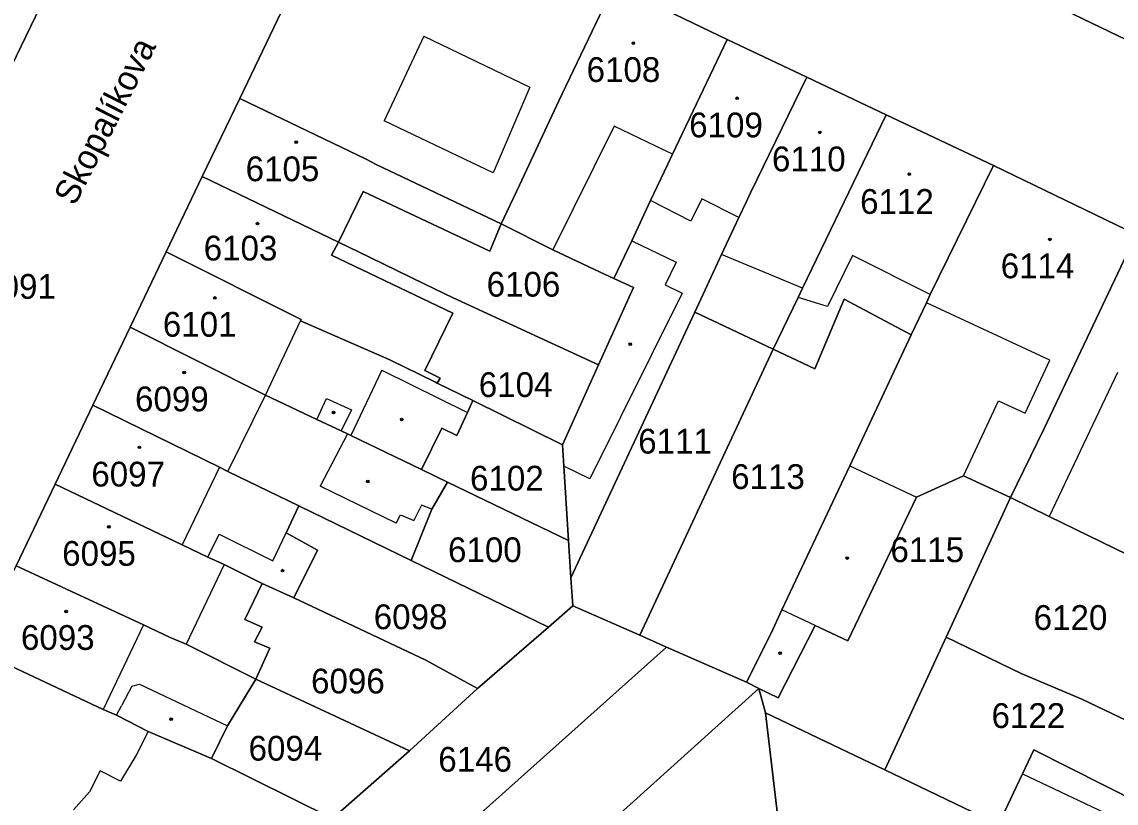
# Model space of a CAD drawing. Extents: x -596233 to -595156, y -1161235 to -1159375.
# Drawn here: x -595803.5 to -595728.4, y -1159831.1 to -1159777.5 of the extents above; entities that cross this region are included whole.
import ezdxf

# ---------------------------------------------------------------- set-up
doc = ezdxf.new("R2010")
doc.units = 0
for name, color, linetype in [('KN_CAR_KR', 7, 'Continuous'), ('KN_KULTURY', 7, 'Continuous'), ('KN_PARC_CIS_POZ', 7, 'Continuous'), ('KN_PARC_CIS_STAV', 7, 'Continuous'), ('KN_PARC_PLOCHA', 7, 'Continuous'), ('KN_ULICE', 7, 'Continuous'), ('parcely_l', 7, 'Continuous')]:
    doc.layers.add(name, color=color, linetype=linetype)

msp = doc.modelspace()

# ---------------------------------------------------------------- linework, layer by layer
at = {"layer": 'KN_CAR_KR'}
for points in [[(-595775.91, -1159778.5), (-595778.63, -1159784.31)], [(-595775.91, -1159778.5), (-595768.63, -1159782)], [(-595768.63, -1159782), (-595771.14, -1159787.89)], [(-595772.1, -1159787.43), (-595778.63, -1159784.31)], [(-595762.85, -1159784.69), (-595767.06, -1159793.16)], [(-595758.84, -1159786.6), (-595762.85, -1159784.69)], [(-595771.14, -1159787.89), (-595772.1, -1159787.43)], [(-595757.59, -1159791.19), (-595760.35, -1159789.79)], [(-595756.83, -1159789.68), (-595757.59, -1159791.19)], [(-595754.29, -1159790.96), (-595756.83, -1159789.68)], [(-595761.64, -1159792.54), (-595758.59, -1159794.01)], [(-595758.59, -1159794.01), (-595759.35, -1159795.56)], [(-595749.91, -1159795.8), (-595755.48, -1159793.5)], [(-595746.5, -1159793.56), (-595748.21, -1159797.06)], [(-595741.15, -1159796.24), (-595746.5, -1159793.56)], [(-595759.35, -1159795.56), (-595758.18, -1159796.14)], [(-595758.18, -1159796.14), (-595764.52, -1159808.89)], [(-595748.21, -1159797.06), (-595750.21, -1159796.43)], [(-595732.95, -1159800.73), (-595741.42, -1159796.8)], [(-595786.77, -1159803.15), (-595784.37, -1159798.03)], [(-595734.64, -1159804.38), (-595732.95, -1159800.73)], [(-595778.79, -1159801.43), (-595780.92, -1159805.91)], [(-595778.79, -1159801.43), (-595772.92, -1159804.34)], [(-595728.31, -1159801.58), (-595733, -1159811.46)], [(-595789.35, -1159808.38), (-595786.77, -1159803.15)], [(-595783.25, -1159804.81), (-595782.58, -1159803.36)], [(-595782.58, -1159803.36), (-595780.87, -1159804.15)], [(-595738.87, -1159808.67), (-595736.48, -1159803.52)], [(-595736.48, -1159803.52), (-595734.64, -1159804.38)], [(-595780.87, -1159804.15), (-595781.58, -1159805.6)], [(-595781.15, -1159805.8), (-595783.03, -1159809.38)], [(-595789.94, -1159808.09), (-595792.5, -1159813.42)], [(-595764.52, -1159808.89), (-595766.29, -1159808.02)], [(-595746.67, -1159807.98), (-595742.1, -1159810.13)], [(-595777.81, -1159811.93), (-595783.03, -1159809.38)], [(-595776.07, -1159810.68), (-595776.6, -1159811.75)], [(-595775.36, -1159810.97), (-595776.07, -1159810.68)], [(-595777.81, -1159811.93), (-595777.52, -1159811.36)], [(-595777.52, -1159811.36), (-595776.6, -1159811.75)], [(-595790.74, -1159814.26), (-595789.95, -1159812.67)], [(-595789.95, -1159812.67), (-595786.27, -1159814.51)], [(-595786.27, -1159814.51), (-595785.36, -1159812.58)], [(-595789.6, -1159814.77), (-595792.22, -1159820.23)], [(-595749.06, -1159818.94), (-595751.33, -1159817.88)], [(-595795.14, -1159818.91), (-595797.92, -1159824.7)], [(-595795.94, -1159823.12), (-595796.66, -1159824.45)], [(-595795.94, -1159823.12), (-595795.41, -1159822.98)], [(-595795.41, -1159822.98), (-595789.38, -1159825.84)], [(-595797.01, -1159825.09), (-595796.66, -1159824.45)], [(-595794.83, -1159826.22), (-595795.65, -1159827.84)], [(-595795.65, -1159827.84), (-595796.73, -1159829.64)], [(-595798.13, -1159828.92), (-595798.86, -1159830.35)], [(-595796.73, -1159829.64), (-595798.13, -1159828.92)], [(-595734.83, -1159829.13), (-595715.4, -1159838.31)], [(-595798.86, -1159830.35), (-595799.95, -1159831.6)]]:
    msp.add_lwpolyline(points, dxfattribs=at)
at = {"layer": 'KN_KULTURY'}
for centre, radius in [((-595761.53, -1159778.99), 0.09), ((-595761.53, -1159778.99), 0.0398), ((-595754.4, -1159782.77), 0.09), ((-595754.4, -1159782.77), 0.0398), ((-595748.74, -1159785.11), 0.09), ((-595748.74, -1159785.11), 0.0398), ((-595784.66, -1159785.78), 0.09), ((-595784.66, -1159785.78), 0.0398), ((-595742.59, -1159787.98), 0.09), ((-595742.59, -1159787.98), 0.0398), ((-595787.32, -1159791.37), 0.09), ((-595787.32, -1159791.37), 0.0398), ((-595732.95, -1159792.45), 0.09), ((-595732.95, -1159792.45), 0.0398), ((-595790.25, -1159796.47), 0.09), ((-595790.25, -1159796.47), 0.0398), ((-595761.74, -1159799.64), 0.09), ((-595761.74, -1159799.64), 0.0398), ((-595792.35, -1159801.58), 0.09), ((-595792.35, -1159801.58), 0.0398), ((-595782.1, -1159804.33), 0.09), ((-595782.1, -1159804.33), 0.0398), ((-595777.43, -1159804.81), 0.09), ((-595777.43, -1159804.81), 0.0398), ((-595795.43, -1159806.72), 0.09), ((-595795.43, -1159806.72), 0.0398), ((-595779.76, -1159809.07), 0.09), ((-595779.76, -1159809.07), 0.0398), ((-595797.53, -1159812.18), 0.09), ((-595797.53, -1159812.18), 0.0398), ((-595746.86, -1159814.32), 0.09), ((-595746.86, -1159814.32), 0.0398), ((-595785.6, -1159815.18), 0.09), ((-595785.6, -1159815.18), 0.0398), ((-595800.46, -1159817.98), 0.09), ((-595800.46, -1159817.98), 0.0398), ((-595751.46, -1159820.85), 0.09), ((-595751.46, -1159820.85), 0.0398), ((-595793.25, -1159825.37), 0.09), ((-595793.25, -1159825.37), 0.0398)]:
    msp.add_circle(centre, radius, dxfattribs=at)
at = {"layer": 'KN_PARC_PLOCHA'}
for points in [[(-595804.35, -1159741.8), (-595790.74, -1159748.39), (-595788.98, -1159749.24), (-595774.68, -1159756.24), (-595763.24, -1159761.63), (-595756.56, -1159764.85), (-595749.33, -1159768.34), (-595743.89, -1159770.97), (-595738.42, -1159773.6), (-595733.06, -1159776.17), (-595727.69, -1159778.75)], [(-595727.03, -1159792.11), (-595736.82, -1159787.39), (-595744.17, -1159783.91), (-595749.63, -1159781.32), (-595755.1, -1159778.73), (-595762.85, -1159774.98), (-595776.67, -1159768.3), (-595776.63, -1159768.23), (-595779.2, -1159766.93), (-595795.5, -1159759.07), (-595798.42, -1159757.65), (-595798.46, -1159757.73), (-595811.75, -1159751.29)], [(-595804.85, -1159781.9), (-595802.24, -1159776.49), (-595796.62, -1159764.84), (-595796.53, -1159764.88), (-595794.75, -1159761.11), (-595795.5, -1159759.07), (-595779.2, -1159766.93), (-595781.42, -1159767.64), (-595782.66, -1159770.32), (-595782.59, -1159770.35), (-595788.54, -1159782.78), (-595791.11, -1159788.13), (-595793.59, -1159793.31), (-595796.06, -1159798.48), (-595798.63, -1159803.83), (-595801.21, -1159809.26), (-595803.88, -1159814.85)]]:
    msp.add_lwpolyline(points, dxfattribs=at)
for points in [[(-595716.3, -1159747.56), (-595713.63, -1159748.84), (-595723.61, -1159769.95), (-595727.69, -1159778.75), (-595733.06, -1159776.17), (-595728.81, -1159767.38), (-595724.61, -1159758.4), (-595722.11, -1159752.98), (-595719, -1159746.26)], [(-595819.88, -1159768.06), (-595811.47, -1159772.11), (-595810.82, -1159772.42), (-595802.24, -1159776.49), (-595804.85, -1159781.9), (-595818.14, -1159775.49), (-595821.59, -1159773.89), (-595827.79, -1159771.01), (-595825.29, -1159765.79), (-595825.18, -1159765.57)], [(-595762.85, -1159774.98), (-595766.65, -1159782.95), (-595769.35, -1159788.74), (-595770.6, -1159791.38), (-595779.17, -1159787.31), (-595779.86, -1159786.94), (-595788.54, -1159782.78), (-595782.59, -1159770.35), (-595782.66, -1159770.32), (-595781.42, -1159767.64), (-595779.2, -1159766.93), (-595776.63, -1159768.23), (-595776.67, -1159768.3)], [(-595755.1, -1159778.73), (-595758.84, -1159786.6), (-595759.19, -1159787.33), (-595760.35, -1159789.79), (-595761.64, -1159792.54), (-595762.87, -1159795.14), (-595763.8, -1159794.69), (-595767.06, -1159793.16), (-595770.6, -1159791.38), (-595769.35, -1159788.74), (-595766.65, -1159782.95), (-595762.85, -1159774.98)], [(-595749.63, -1159781.32), (-595753.49, -1159789.25), (-595753.77, -1159789.86), (-595754.29, -1159790.96), (-595755.48, -1159793.5), (-595757.32, -1159797.45), (-595765.81, -1159815.68), (-595765.99, -1159813.11), (-595766.29, -1159808.02), (-595766.38, -1159806.54), (-595763.92, -1159801.05), (-595761.51, -1159795.75), (-595762.87, -1159795.14), (-595761.64, -1159792.54), (-595760.35, -1159789.79), (-595759.19, -1159787.33), (-595758.84, -1159786.6), (-595755.1, -1159778.73)], [(-595744.17, -1159783.91), (-595749.91, -1159795.8), (-595750.21, -1159796.43), (-595751.93, -1159799.99), (-595757.32, -1159797.45), (-595755.48, -1159793.5), (-595754.29, -1159790.96), (-595753.77, -1159789.86), (-595753.49, -1159789.25), (-595749.63, -1159781.32)], [(-595770.6, -1159791.38), (-595771.37, -1159793.25), (-595780.07, -1159789.16), (-595781.76, -1159792.65), (-595791.11, -1159788.13), (-595788.54, -1159782.78), (-595779.86, -1159786.94), (-595779.17, -1159787.31)], [(-595736.82, -1159787.39), (-595741.15, -1159796.24), (-595741.42, -1159796.8), (-595742.46, -1159799.01), (-595747.05, -1159796.55), (-595749.07, -1159801.34), (-595751.93, -1159799.99), (-595750.21, -1159796.43), (-595749.91, -1159795.8), (-595744.17, -1159783.91)], [(-595727.03, -1159792.11), (-595733.33, -1159805.43), (-595735.65, -1159810.17), (-595738.87, -1159808.67), (-595742.1, -1159810.13), (-595746.8, -1159820.01), (-595749.06, -1159818.94), (-595751.58, -1159823.92), (-595752.92, -1159823.26), (-595753.77, -1159822.84), (-595752.05, -1159819.42), (-595751.33, -1159817.88), (-595746.67, -1159807.98), (-595742.46, -1159799.01), (-595741.42, -1159796.8), (-595741.15, -1159796.24), (-595736.82, -1159787.39)], [(-595781.76, -1159792.65), (-595782.24, -1159793.53), (-595773.92, -1159797.51), (-595775.83, -1159801.45), (-595774.78, -1159801.97), (-595775, -1159802.31), (-595775.11, -1159802.26), (-595778.25, -1159800.72), (-595784.37, -1159798.03), (-595784.33, -1159797.95), (-595793.59, -1159793.31), (-595791.11, -1159788.13)], [(-595770.6, -1159791.38), (-595767.06, -1159793.16), (-595763.8, -1159794.69), (-595762.87, -1159795.14), (-595761.51, -1159795.75), (-595763.92, -1159801.05), (-595773.9, -1159796.46), (-595775.85, -1159795.53), (-595779.63, -1159793.68), (-595781.76, -1159792.65), (-595780.07, -1159789.16), (-595771.37, -1159793.25)], [(-595763.92, -1159801.05), (-595766.38, -1159806.54), (-595772.54, -1159803.51), (-595775, -1159802.31), (-595774.78, -1159801.97), (-595775.83, -1159801.45), (-595773.92, -1159797.51), (-595782.24, -1159793.53), (-595781.76, -1159792.65), (-595779.63, -1159793.68), (-595775.85, -1159795.53), (-595773.9, -1159796.46)], [(-595718.02, -1159796.45), (-595722.03, -1159804.56), (-595724.1, -1159808.93), (-595724.22, -1159809.18), (-595726.74, -1159814.51), (-595733, -1159811.46), (-595735.65, -1159810.17), (-595733.33, -1159805.43), (-595727.03, -1159792.11)], [(-595775, -1159802.31), (-595772.54, -1159803.51), (-595772.92, -1159804.34), (-595773.65, -1159805.91), (-595774.67, -1159805.41), (-595776.07, -1159808.24), (-595780.92, -1159805.91), (-595781.15, -1159805.8), (-595781.58, -1159805.6), (-595783.25, -1159804.81), (-595786.77, -1159803.15), (-595796.06, -1159798.48), (-595793.59, -1159793.31), (-595784.33, -1159797.95), (-595784.37, -1159798.03), (-595778.25, -1159800.72), (-595775.11, -1159802.26)], [(-595742.46, -1159799.01), (-595746.67, -1159807.98), (-595751.33, -1159817.88), (-595752.05, -1159819.42), (-595753.77, -1159822.84), (-595759.25, -1159820.43), (-595761.09, -1159819.62), (-595751.93, -1159799.99), (-595749.07, -1159801.34), (-595747.05, -1159796.55)], [(-595751.93, -1159799.99), (-595761.09, -1159819.62), (-595765.68, -1159817.6), (-595765.81, -1159815.68), (-595757.32, -1159797.45)], [(-595776.07, -1159808.24), (-595774.28, -1159809.1), (-595775.36, -1159810.97), (-595776.78, -1159814.48), (-595784.49, -1159810.74), (-595789.35, -1159808.38), (-595789.94, -1159808.09), (-595798.63, -1159803.83), (-595796.06, -1159798.48), (-595786.77, -1159803.15), (-595783.25, -1159804.81), (-595781.58, -1159805.6), (-595781.15, -1159805.8), (-595780.92, -1159805.91)], [(-595784.49, -1159810.74), (-595785.36, -1159812.58), (-595783.21, -1159813.77), (-595784.84, -1159817.04), (-595787.01, -1159816.07), (-595789.6, -1159814.77), (-595790.74, -1159814.26), (-595792.5, -1159813.42), (-595801.21, -1159809.26), (-595798.63, -1159803.83), (-595789.94, -1159808.09), (-595789.35, -1159808.38)], [(-595766.38, -1159806.54), (-595766.29, -1159808.02), (-595765.99, -1159813.11), (-595774.28, -1159809.1), (-595776.07, -1159808.24), (-595774.67, -1159805.41), (-595773.65, -1159805.91), (-595772.92, -1159804.34), (-595772.54, -1159803.51)], [(-595765.99, -1159813.11), (-595765.81, -1159815.68), (-595765.68, -1159817.6), (-595767.36, -1159819.05), (-595776.78, -1159814.48), (-595775.36, -1159810.97), (-595774.28, -1159809.1)], [(-595735.65, -1159810.17), (-595740.07, -1159819.75), (-595744.28, -1159828.86), (-595752.47, -1159824.95), (-595752.92, -1159823.26), (-595751.58, -1159823.92), (-595749.06, -1159818.94), (-595746.8, -1159820.01), (-595742.1, -1159810.13), (-595738.87, -1159808.67)], [(-595787.01, -1159816.07), (-595788.2, -1159818.54), (-595787.01, -1159819.06), (-595787.52, -1159820.07), (-595786.48, -1159820.51), (-595787.43, -1159822.62), (-595792.22, -1159820.23), (-595793.31, -1159819.76), (-595795.14, -1159818.91), (-595803.88, -1159814.85), (-595801.21, -1159809.26), (-595792.5, -1159813.42), (-595790.74, -1159814.26), (-595789.6, -1159814.77)], [(-595726.74, -1159814.51), (-595724.38, -1159815.65), (-595722.06, -1159816.78), (-595720.53, -1159817.51), (-595720.29, -1159817.63), (-595717.91, -1159818.79), (-595716.11, -1159819.44), (-595717.44, -1159822.68), (-595718.55, -1159825.4), (-595724.58, -1159822.52), (-595726.15, -1159826.2), (-595730.75, -1159824.01), (-595734.91, -1159822.25), (-595740.07, -1159819.75), (-595735.65, -1159810.17), (-595733, -1159811.46)], [(-595776.78, -1159814.48), (-595767.36, -1159819.05), (-595772.22, -1159823.26), (-595775.77, -1159821.33), (-595784.84, -1159817.04), (-595783.21, -1159813.77), (-595785.36, -1159812.58), (-595784.49, -1159810.74)], [(-595787.43, -1159822.62), (-595789.38, -1159825.84), (-595790.48, -1159828.08), (-595794.83, -1159826.22), (-595797.01, -1159825.09), (-595797.92, -1159824.7), (-595806.62, -1159820.61), (-595803.88, -1159814.85), (-595795.14, -1159818.91), (-595793.31, -1159819.76), (-595792.22, -1159820.23)], [(-595784.84, -1159817.04), (-595775.77, -1159821.33), (-595772.22, -1159823.26), (-595776.9, -1159827.54), (-595787.43, -1159822.62), (-595786.48, -1159820.51), (-595787.52, -1159820.07), (-595787.01, -1159819.06), (-595788.2, -1159818.54), (-595787.01, -1159816.07)], [(-595761.09, -1159819.62), (-595759.25, -1159820.43), (-595779.19, -1159838.25), (-595783.57, -1159833.46), (-595782.18, -1159832.2), (-595776.9, -1159827.54), (-595772.22, -1159823.26), (-595767.36, -1159819.05), (-595765.68, -1159817.6)], [(-595753.77, -1159822.84), (-595752.92, -1159823.26), (-595774.99, -1159843.16), (-595777.81, -1159839.72), (-595779.19, -1159838.25), (-595759.25, -1159820.43)], [(-595726.15, -1159826.2), (-595721.01, -1159828.65), (-595718.17, -1159830.01), (-595719.21, -1159832.23), (-595718.4, -1159832.61), (-595719.46, -1159834.85), (-595734.05, -1159827.47), (-595734.83, -1159829.13), (-595736.46, -1159832.6), (-595744.28, -1159828.86), (-595740.07, -1159819.75), (-595734.91, -1159822.25), (-595730.75, -1159824.01)], [(-595790.48, -1159828.08), (-595782.18, -1159832.2), (-595783.57, -1159833.46), (-595786.73, -1159836.33), (-595787.24, -1159836.79), (-595790.01, -1159839.3), (-595790.48, -1159839.73), (-595791.34, -1159840.5), (-595798.34, -1159846.68), (-595811.29, -1159832.7), (-595811.85, -1159831.04), (-595806.62, -1159820.61), (-595797.92, -1159824.7), (-595797.01, -1159825.09), (-595794.83, -1159826.22)], [(-595776.9, -1159827.54), (-595782.18, -1159832.2), (-595790.48, -1159828.08), (-595789.38, -1159825.84), (-595787.43, -1159822.62)], [(-595752.47, -1159824.95), (-595751.45, -1159833.48), (-595751.21, -1159835.52), (-595768.55, -1159850.89), (-595770.73, -1159848.36), (-595772.15, -1159849.62), (-595775.56, -1159845.6), (-595776.55, -1159844.57), (-595774.99, -1159843.16), (-595752.92, -1159823.26)], [(-595744.28, -1159828.86), (-595736.46, -1159832.6), (-595733.57, -1159834.04), (-595735.78, -1159839.42), (-595733.41, -1159840.59), (-595734.04, -1159841.67), (-595751.45, -1159833.48), (-595752.47, -1159824.95)], [(-595718.17, -1159830.01), (-595716.24, -1159830.93), (-595712.73, -1159832.56), (-595703.77, -1159836.72), (-595708.01, -1159845.71), (-595723.28, -1159838.77), (-595727.38, -1159836.9), (-595731.17, -1159835.14), (-595733.57, -1159834.04), (-595736.46, -1159832.6), (-595734.83, -1159829.13), (-595734.05, -1159827.47), (-595719.46, -1159834.85), (-595718.4, -1159832.61), (-595719.21, -1159832.23)]]:
    msp.add_lwpolyline(points, close=True, dxfattribs=at)
at = {"layer": 'parcely_l'}
for points in [[(-595788.54, -1159782.78), (-595782.59, -1159770.35), (-595782.66, -1159770.32), (-595781.42, -1159767.64), (-595779.2, -1159766.93)], [(-595762.85, -1159774.98), (-595766.65, -1159782.95), (-595769.35, -1159788.74), (-595770.6, -1159791.38)], [(-595755.1, -1159778.73), (-595762.85, -1159774.98)], [(-595802.24, -1159776.49), (-595804.85, -1159781.9)], [(-595733.06, -1159776.17), (-595727.69, -1159778.75)], [(-595762.87, -1159795.14), (-595761.64, -1159792.54), (-595760.35, -1159789.79), (-595759.19, -1159787.33), (-595758.84, -1159786.6), (-595755.1, -1159778.73)], [(-595749.63, -1159781.32), (-595755.1, -1159778.73)], [(-595757.32, -1159797.45), (-595755.48, -1159793.5), (-595754.29, -1159790.96), (-595753.77, -1159789.86), (-595753.49, -1159789.25), (-595749.63, -1159781.32)], [(-595744.17, -1159783.91), (-595749.63, -1159781.32)], [(-595788.54, -1159782.78), (-595791.11, -1159788.13)], [(-595770.6, -1159791.38), (-595779.17, -1159787.31), (-595779.86, -1159786.94), (-595788.54, -1159782.78)], [(-595744.17, -1159783.91), (-595749.91, -1159795.8), (-595750.21, -1159796.43), (-595751.93, -1159799.99)], [(-595736.82, -1159787.39), (-595744.17, -1159783.91)], [(-595736.82, -1159787.39), (-595741.15, -1159796.24), (-595741.42, -1159796.8), (-595742.46, -1159799.01)], [(-595727.03, -1159792.11), (-595736.82, -1159787.39)], [(-595793.59, -1159793.31), (-595791.11, -1159788.13)], [(-595791.11, -1159788.13), (-595781.76, -1159792.65)], [(-595770.6, -1159791.38), (-595771.37, -1159793.25), (-595780.07, -1159789.16), (-595781.76, -1159792.65)], [(-595770.6, -1159791.38), (-595767.06, -1159793.16), (-595763.8, -1159794.69), (-595762.87, -1159795.14)], [(-595781.76, -1159792.65), (-595782.24, -1159793.53), (-595773.92, -1159797.51), (-595775.83, -1159801.45), (-595774.78, -1159801.97), (-595775, -1159802.31)], [(-595781.76, -1159792.65), (-595779.63, -1159793.68), (-595775.85, -1159795.53), (-595773.9, -1159796.46), (-595763.92, -1159801.05)], [(-595735.65, -1159810.17), (-595733.33, -1159805.43), (-595727.03, -1159792.11)], [(-595796.06, -1159798.48), (-595793.59, -1159793.31)], [(-595775, -1159802.31), (-595775.11, -1159802.26), (-595778.25, -1159800.72), (-595784.37, -1159798.03), (-595784.33, -1159797.95), (-595793.59, -1159793.31)], [(-595762.87, -1159795.14), (-595761.51, -1159795.75), (-595763.92, -1159801.05)], [(-595742.46, -1159799.01), (-595747.05, -1159796.55), (-595749.07, -1159801.34), (-595751.93, -1159799.99)], [(-595765.81, -1159815.68), (-595757.32, -1159797.45)], [(-595751.93, -1159799.99), (-595757.32, -1159797.45)], [(-595796.06, -1159798.48), (-595798.63, -1159803.83)], [(-595776.07, -1159808.24), (-595780.92, -1159805.91), (-595781.15, -1159805.8), (-595781.58, -1159805.6), (-595783.25, -1159804.81), (-595786.77, -1159803.15), (-595796.06, -1159798.48)], [(-595753.77, -1159822.84), (-595752.05, -1159819.42), (-595751.33, -1159817.88), (-595746.67, -1159807.98), (-595742.46, -1159799.01)], [(-595751.93, -1159799.99), (-595761.09, -1159819.62)], [(-595763.92, -1159801.05), (-595766.38, -1159806.54)], [(-595775, -1159802.31), (-595772.54, -1159803.51)], [(-595798.63, -1159803.83), (-595801.21, -1159809.26)], [(-595798.63, -1159803.83), (-595789.94, -1159808.09), (-595789.35, -1159808.38), (-595784.49, -1159810.74)], [(-595776.07, -1159808.24), (-595774.67, -1159805.41), (-595773.65, -1159805.91), (-595772.92, -1159804.34), (-595772.54, -1159803.51)], [(-595772.54, -1159803.51), (-595766.38, -1159806.54)], [(-595766.38, -1159806.54), (-595766.29, -1159808.02), (-595765.99, -1159813.11)], [(-595774.28, -1159809.1), (-595776.07, -1159808.24)], [(-595776.78, -1159814.48), (-595775.36, -1159810.97), (-595774.28, -1159809.1)], [(-595765.99, -1159813.11), (-595774.28, -1159809.1)], [(-595752.92, -1159823.26), (-595751.58, -1159823.92), (-595749.06, -1159818.94), (-595746.8, -1159820.01), (-595742.1, -1159810.13), (-595738.87, -1159808.67), (-595735.65, -1159810.17)], [(-595801.21, -1159809.26), (-595803.88, -1159814.85)], [(-595787.01, -1159816.07), (-595789.6, -1159814.77), (-595790.74, -1159814.26), (-595792.5, -1159813.42), (-595801.21, -1159809.26)], [(-595735.65, -1159810.17), (-595740.07, -1159819.75)], [(-595726.74, -1159814.51), (-595733, -1159811.46), (-595735.65, -1159810.17)], [(-595784.49, -1159810.74), (-595785.36, -1159812.58), (-595783.21, -1159813.77), (-595784.84, -1159817.04)], [(-595784.49, -1159810.74), (-595776.78, -1159814.48)], [(-595765.99, -1159813.11), (-595765.81, -1159815.68)], [(-595787.43, -1159822.62), (-595792.22, -1159820.23), (-595793.31, -1159819.76), (-595795.14, -1159818.91), (-595803.88, -1159814.85)], [(-595776.78, -1159814.48), (-595767.36, -1159819.05)], [(-595765.81, -1159815.68), (-595765.68, -1159817.6)], [(-595787.01, -1159816.07), (-595788.2, -1159818.54), (-595787.01, -1159819.06), (-595787.52, -1159820.07), (-595786.48, -1159820.51), (-595787.43, -1159822.62)], [(-595784.84, -1159817.04), (-595787.01, -1159816.07)], [(-595772.22, -1159823.26), (-595775.77, -1159821.33), (-595784.84, -1159817.04)], [(-595765.68, -1159817.6), (-595767.36, -1159819.05)], [(-595761.09, -1159819.62), (-595765.68, -1159817.6)], [(-595767.36, -1159819.05), (-595772.22, -1159823.26)], [(-595759.25, -1159820.43), (-595761.09, -1159819.62)], [(-595779.19, -1159838.25), (-595759.25, -1159820.43)], [(-595759.25, -1159820.43), (-595753.77, -1159822.84)], [(-595744.28, -1159828.86), (-595740.07, -1159819.75)], [(-595740.07, -1159819.75), (-595734.91, -1159822.25), (-595730.75, -1159824.01), (-595726.15, -1159826.2)], [(-595806.62, -1159820.61), (-595797.92, -1159824.7), (-595797.01, -1159825.09), (-595794.83, -1159826.22), (-595790.48, -1159828.08)], [(-595787.43, -1159822.62), (-595789.38, -1159825.84), (-595790.48, -1159828.08)], [(-595776.9, -1159827.54), (-595787.43, -1159822.62)], [(-595772.22, -1159823.26), (-595776.9, -1159827.54)], [(-595752.92, -1159823.26), (-595774.99, -1159843.16)], [(-595753.77, -1159822.84), (-595752.92, -1159823.26)], [(-595752.92, -1159823.26), (-595752.47, -1159824.95)], [(-595752.47, -1159824.95), (-595751.45, -1159833.48)], [(-595752.47, -1159824.95), (-595744.28, -1159828.86)], [(-595782.18, -1159832.2), (-595776.9, -1159827.54)], [(-595718.17, -1159830.01), (-595719.21, -1159832.23), (-595718.4, -1159832.61), (-595719.46, -1159834.85), (-595734.05, -1159827.47), (-595734.83, -1159829.13), (-595736.46, -1159832.6)], [(-595790.48, -1159828.08), (-595782.18, -1159832.2)], [(-595744.28, -1159828.86), (-595736.46, -1159832.6)]]:
    msp.add_lwpolyline(points, dxfattribs=at)

# ---------------------------------------------------------------- texts
at = {"layer": 'KN_PARC_CIS_POZ'}
for s, p in [('6091', (-595806.2166, -1159796.53)), ('6106', (-595771.5966, -1159796.38)), ('6104', (-595772.1366, -1159803.27)), ('6111', (-595761.1966, -1159807.15)), ('6102', (-595772.7366, -1159809.69)), ('6113', (-595754.8166, -1159809.58)), ('6100', (-595774.2466, -1159814.6)), ('6115', (-595743.8866, -1159814.6)), ('6098', (-595779.3466, -1159819.2)), ('6120', (-595734.0566, -1159819.25)), ('6096', (-595783.6466, -1159823.61)), ('6122', (-595736.9466, -1159825.98)), ('6094', (-595787.9366, -1159828.22)), ('6146', (-595774.9166, -1159828.98))]:
    msp.add_text(s, height=1.7, dxfattribs=at).set_placement(p)
at = {"layer": 'KN_PARC_CIS_STAV'}
for s, p in [('6108', (-595764.7366, -1159781.65)), ('6109', (-595757.6966, -1159785.45)), ('6110', (-595752.0166, -1159787.78)), ('6105', (-595788.1366, -1159788.46)), ('6112', (-595745.9666, -1159790.7)), ('6103', (-595791.0166, -1159793.9)), ('6114', (-595736.3166, -1159795.12)), ('6101', (-595793.8166, -1159799.13)), ('6099', (-595795.7266, -1159804.25)), ('6097', (-595798.7266, -1159809.41)), ('6095', (-595800.7266, -1159814.85)), ('6093', (-595803.5566, -1159820.62))]:
    msp.add_text(s, height=1.7, dxfattribs=at).set_placement(p)
at = {"layer": 'KN_ULICE'}
msp.add_text('Skopalíkova', height=1.7, rotation=63.028805, dxfattribs=at).set_placement((-595799.8621, -1159790.2204))

doc.saveas('drawing.dxf')
